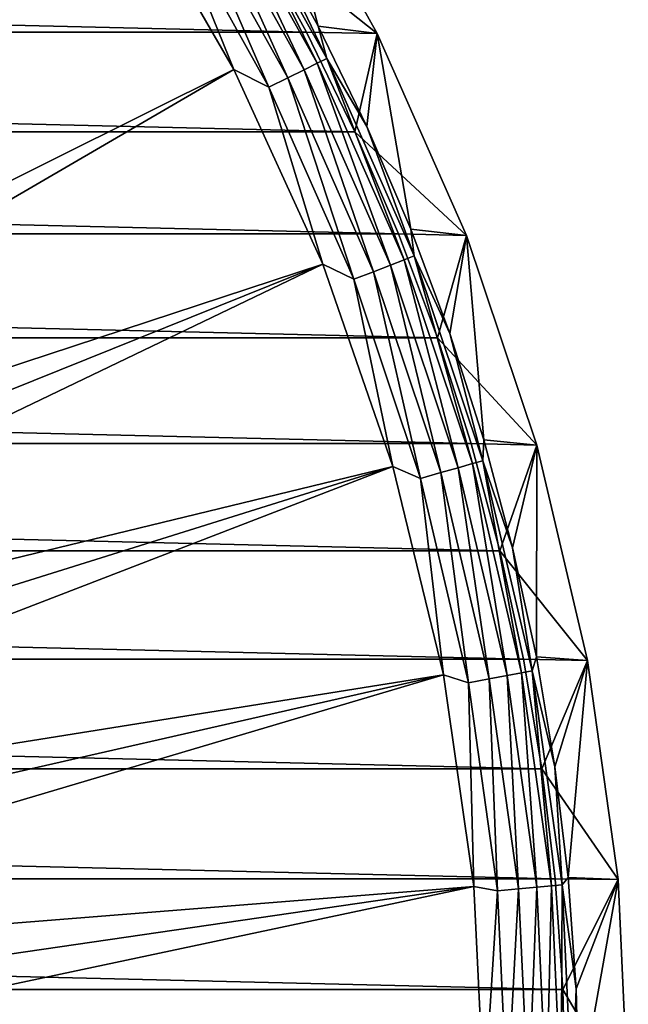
# Model space of a CAD drawing. Header units: metres. Extents: x -109 to 109, y -315 to 32.
# Tile 383 of 384: x 101 to 109, y 1 to 15. Entities that reach past the tile are written whole.
import ezdxf

# ---------------------------------------------------------------- set-up
doc = ezdxf.new("R2010")
doc.units = ezdxf.units.M
doc.layers.add('solid_K244242000C74_AAA', color=7, linetype='CONTINUOUS')

msp = doc.modelspace()

# ---------------------------------------------------------------- linework, layer by layer
at = {"layer": 'solid_K244242000C74_AAA'}
for points in [[(102.193695, 16.512268, -78.325066), (100.507759, 18.879845, -78.325066), (90.326736, 9.37479, -73.288864)], [(103.909103, 15.824654, -83.82), (104.13208, 17.109003, -83.669998), (105.592766, 14.486579, -83.669998)], [(104.063591, 15.913845, -79.857155), (104.789581, 14.584291, -79.857155), (104.13208, 17.109003, -83.669998)], [(104.789581, 14.584291, -79.857155), (105.592766, 14.486579, -83.669998), (104.13208, 17.109003, -83.669998)], [(103.484138, 16.707872, -79.521729), (103.358917, 16.630335, -79.20536), (104.778793, 14.081165, -79.20536)], [(104.910637, 14.146817, -79.521729), (104.063591, 15.913845, -79.857155), (103.484138, 16.707872, -79.521729)], [(104.910637, 14.146817, -79.521729), (103.484138, 16.707872, -79.521729), (104.778793, 14.081165, -79.20536)], [(103.358917, 16.630335, -79.20536), (103.188835, 16.52503, -78.919411), (104.599724, 13.992002, -78.919411)], [(104.778793, 14.081165, -79.20536), (103.358917, 16.630335, -79.20536), (104.599724, 13.992002, -78.919411)], [(102.193695, 16.512268, -78.325066), (90.326736, 9.37479, -73.288864), (90.813995, 8.612478, -73.288864)], [(102.193695, 16.512268, -78.325066), (90.813995, 8.612478, -73.288864), (91.259277, 7.824902, -73.288864)], [(103.646942, 13.995161, -78.325066), (102.193695, 16.512268, -78.325066), (91.259277, 7.824902, -73.288864)], [(102.736069, 16.244684, -78.472404), (102.193695, 16.512268, -78.325066), (103.646942, 13.995161, -78.325066)], [(103.188835, 16.52503, -78.919411), (102.979095, 16.395161, -78.672592), (104.378891, 13.88204, -78.672592)], [(104.599724, 13.992002, -78.919411), (103.188835, 16.52503, -78.919411), (104.378891, 13.88204, -78.672592)], [(102.979095, 16.395161, -78.672592), (102.736069, 16.244684, -78.472404), (104.123016, 13.754629, -78.472404)], [(104.378891, 13.88204, -78.672592), (102.979095, 16.395161, -78.672592), (104.123016, 13.754629, -78.472404)], [(104.123016, 13.754629, -78.472404), (102.736069, 16.244684, -78.472404), (103.646942, 13.995161, -78.325066)], [(104.910637, 14.146817, -79.521729), (104.789581, 14.584291, -79.857155), (104.063591, 15.913845, -79.857155)], [(104.631042, 14.502484, -83.82), (48.368961, 14.502484, -83.82), (49.090897, 15.824654, -83.82)], [(104.631042, 14.502484, -83.82), (49.090897, 15.824654, -83.82), (103.909103, 15.824654, -83.82)], [(104.631042, 14.502484, -83.82), (103.909103, 15.824654, -83.82), (105.592766, 14.486579, -83.669998)], [(104.789581, 14.584291, -79.857155), (105.451492, 13.221698, -79.857155), (105.592766, 14.486579, -83.669998)], [(104.910637, 14.146817, -79.521729), (105.451492, 13.221698, -79.857155), (104.789581, 14.584291, -79.857155)], [(105.289085, 13.147866, -83.82), (47.710915, 13.147866, -83.82), (48.368961, 14.502484, -83.82)], [(105.289085, 13.147866, -83.82), (48.368961, 14.502484, -83.82), (104.631042, 14.502484, -83.82)], [(105.289085, 13.147866, -83.82), (104.631042, 14.502484, -83.82), (105.592766, 14.486579, -83.669998)], [(105.289085, 13.147866, -83.82), (105.592766, 14.486579, -83.669998), (106.805328, 11.74041, -83.669998)], [(105.451492, 13.221698, -79.857155), (106.047813, 11.829154, -79.857155), (105.592766, 14.486579, -83.669998)], [(106.047813, 11.829154, -79.857155), (106.805328, 11.74041, -83.669998), (105.592766, 14.486579, -83.669998)], [(104.778793, 14.081165, -79.20536), (104.599724, 13.992002, -78.919411), (105.770874, 11.339598, -78.919411)], [(104.910637, 14.146817, -79.521729), (104.778793, 14.081165, -79.20536), (105.957405, 11.41186, -79.20536)], [(105.957405, 11.41186, -79.20536), (104.778793, 14.081165, -79.20536), (105.770874, 11.339598, -78.919411)], [(106.094749, 11.465066, -79.521729), (105.451492, 13.221698, -79.857155), (104.910637, 14.146817, -79.521729)], [(106.094749, 11.465066, -79.521729), (104.910637, 14.146817, -79.521729), (105.957405, 11.41186, -79.20536)], [(103.646942, 13.995161, -78.325066), (91.259277, 7.824902, -73.288864), (91.661263, 7.014371, -73.288864)], [(104.85434, 11.351308, -78.325066), (103.646942, 13.995161, -78.325066), (91.661263, 7.014371, -73.288864)], [(104.123016, 13.754629, -78.472404), (103.646942, 13.995161, -78.325066), (104.85434, 11.351308, -78.325066)], [(104.599724, 13.992002, -78.919411), (104.378891, 13.88204, -78.672592), (105.54084, 11.250482, -78.672592)], [(105.770874, 11.339598, -78.919411), (104.599724, 13.992002, -78.919411), (105.54084, 11.250482, -78.672592)], [(104.378891, 13.88204, -78.672592), (104.123016, 13.754629, -78.472404), (105.2743, 11.147223, -78.472404)], [(105.54084, 11.250482, -78.672592), (104.378891, 13.88204, -78.672592), (105.2743, 11.147223, -78.472404)], [(105.2743, 11.147223, -78.472404), (104.123016, 13.754629, -78.472404), (104.85434, 11.351308, -78.325066)], [(105.882225, 11.762788, -83.82), (47.117771, 11.762788, -83.82), (47.710915, 13.147866, -83.82)], [(105.882225, 11.762788, -83.82), (47.710915, 13.147866, -83.82), (105.289085, 13.147866, -83.82)], [(105.882225, 11.762788, -83.82), (105.289085, 13.147866, -83.82), (106.805328, 11.74041, -83.669998)], [(106.094749, 11.465066, -79.521729), (106.047813, 11.829154, -79.857155), (105.451492, 13.221698, -79.857155)], [(106.408623, 10.351391, -83.82), (46.591377, 10.351391, -83.82), (47.117771, 11.762788, -83.82)], [(106.408623, 10.351391, -83.82), (47.117771, 11.762788, -83.82), (105.882225, 11.762788, -83.82)], [(106.408623, 10.351391, -83.82), (105.882225, 11.762788, -83.82), (106.805328, 11.74041, -83.669998)], [(106.047813, 11.829154, -79.857155), (106.577202, 10.409813, -79.857155), (106.805328, 11.74041, -83.669998)], [(106.094749, 11.465066, -79.521729), (106.577202, 10.409813, -79.857155), (106.047813, 11.829154, -79.857155)], [(106.408623, 10.351391, -83.82), (106.805328, 11.74041, -83.669998), (107.759361, 8.89394, -83.669998)], [(106.577202, 10.409813, -79.857155), (107.038452, 8.966891, -79.857155), (106.805328, 11.74041, -83.669998)], [(107.038452, 8.966891, -79.857155), (107.759361, 8.89394, -83.669998), (106.805328, 11.74041, -83.669998)], [(105.957405, 11.41186, -79.20536), (105.770874, 11.339598, -78.919411), (106.692299, 8.590449, -78.919411)], [(106.094749, 11.465066, -79.521729), (105.957405, 11.41186, -79.20536), (106.884697, 8.645192, -79.20536)], [(106.884697, 8.645192, -79.20536), (105.957405, 11.41186, -79.20536), (106.692299, 8.590449, -78.919411)], [(107.026367, 8.685499, -79.521729), (106.577202, 10.409813, -79.857155), (106.094749, 11.465066, -79.521729)], [(107.026367, 8.685499, -79.521729), (106.094749, 11.465066, -79.521729), (106.884697, 8.645192, -79.20536)], [(104.85434, 11.351308, -78.325066), (91.661263, 7.014371, -73.288864), (92.018784, 6.183262, -73.288864)], [(104.85434, 11.351308, -78.325066), (92.018784, 6.183262, -73.288864), (92.33078, 5.334013, -73.288864)], [(105.80497, 8.604639, -78.325066), (104.85434, 11.351308, -78.325066), (92.33078, 5.334013, -73.288864)], [(105.2743, 11.147223, -78.472404), (104.85434, 11.351308, -78.325066), (105.80497, 8.604639, -78.325066)], [(105.54084, 11.250482, -78.672592), (105.2743, 11.147223, -78.472404), (106.180092, 8.444714, -78.472404)], [(105.770874, 11.339598, -78.919411), (105.54084, 11.250482, -78.672592), (106.455025, 8.522939, -78.672592)], [(106.455025, 8.522939, -78.672592), (105.54084, 11.250482, -78.672592), (106.180092, 8.444714, -78.472404)], [(106.692299, 8.590449, -78.919411), (105.770874, 11.339598, -78.919411), (106.455025, 8.522939, -78.672592)], [(106.180092, 8.444714, -78.472404), (105.2743, 11.147223, -78.472404), (105.80497, 8.604639, -78.325066)], [(106.867256, 8.916736, -83.82), (46.132748, 8.916736, -83.82), (46.591377, 10.351391, -83.82)], [(106.867256, 8.916736, -83.82), (46.591377, 10.351391, -83.82), (106.408623, 10.351391, -83.82)], [(106.867256, 8.916736, -83.82), (106.408623, 10.351391, -83.82), (107.759361, 8.89394, -83.669998)], [(107.026367, 8.685499, -79.521729), (107.038452, 8.966891, -79.857155), (106.577202, 10.409813, -79.857155)], [(107.026367, 8.685499, -79.521729), (107.430519, 7.503656, -79.857155), (107.038452, 8.966891, -79.857155)], [(107.038452, 8.966891, -79.857155), (107.430519, 7.503656, -79.857155), (107.759361, 8.89394, -83.669998)], [(107.257225, 7.461317, -83.82), (45.742775, 7.461317, -83.82), (46.132748, 8.916736, -83.82)], [(107.257225, 7.461317, -83.82), (46.132748, 8.916736, -83.82), (106.867256, 8.916736, -83.82)], [(107.257225, 7.461317, -83.82), (106.867256, 8.916736, -83.82), (107.759361, 8.89394, -83.669998)], [(107.257225, 7.461317, -83.82), (107.759361, 8.89394, -83.669998), (108.446632, 5.971843, -83.669998)], [(107.430519, 7.503656, -79.857155), (107.752525, 6.023424, -79.857155), (107.759361, 8.89394, -83.669998)], [(107.752525, 6.023424, -79.857155), (108.446632, 5.971843, -83.669998), (107.759361, 8.89394, -83.669998)], [(105.80497, 8.604639, -78.325066), (92.33078, 5.334013, -73.288864), (92.596344, 4.469115, -73.288864)], [(105.80497, 8.604639, -78.325066), (92.596344, 4.469115, -73.288864), (92.814697, 3.591108, -73.288864)], [(106.490204, 5.780039, -78.325066), (105.80497, 8.604639, -78.325066), (92.814697, 3.591108, -73.288864)], [(106.180092, 8.444714, -78.472404), (105.80497, 8.604639, -78.325066), (106.490204, 5.780039, -78.325066)], [(106.692299, 8.590449, -78.919411), (106.455025, 8.522939, -78.672592), (107.113632, 5.72268, -78.672592)], [(106.884697, 8.645192, -79.20536), (106.692299, 8.590449, -78.919411), (107.356133, 5.768011, -78.919411)], [(107.356133, 5.768011, -78.919411), (106.692299, 8.590449, -78.919411), (107.113632, 5.72268, -78.672592)], [(107.026367, 8.685499, -79.521729), (106.884697, 8.645192, -79.20536), (107.552757, 5.804767, -79.20536)], [(107.552757, 5.804767, -79.20536), (106.884697, 8.645192, -79.20536), (107.356133, 5.768011, -78.919411)], [(107.69754, 5.831831, -79.521729), (107.430519, 7.503656, -79.857155), (107.026367, 8.685499, -79.521729)], [(107.69754, 5.831831, -79.521729), (107.026367, 8.685499, -79.521729), (107.552757, 5.804767, -79.20536)], [(106.455025, 8.522939, -78.672592), (106.180092, 8.444714, -78.472404), (106.832657, 5.670157, -78.472404)], [(106.832657, 5.670157, -78.472404), (106.180092, 8.444714, -78.472404), (106.490204, 5.780039, -78.325066)], [(107.113632, 5.72268, -78.672592), (106.455025, 8.522939, -78.672592), (106.832657, 5.670157, -78.472404)], [(107.69754, 5.831831, -79.521729), (107.752525, 6.023424, -79.857155), (107.430519, 7.503656, -79.857155)], [(107.577339, 5.98969, -83.82), (45.422661, 5.98969, -83.82), (45.742775, 7.461317, -83.82)], [(107.577339, 5.98969, -83.82), (45.742775, 7.461317, -83.82), (107.257225, 7.461317, -83.82)], [(107.577339, 5.98969, -83.82), (107.257225, 7.461317, -83.82), (108.446632, 5.971843, -83.669998)], [(107.69754, 5.831831, -79.521729), (108.003731, 4.529547, -79.857155), (107.752525, 6.023424, -79.857155)], [(107.752525, 6.023424, -79.857155), (108.003731, 4.529547, -79.857155), (108.446632, 5.971843, -83.669998)], [(107.827133, 4.504362, -83.82), (45.172867, 4.504362, -83.82), (45.422661, 5.98969, -83.82)], [(107.827133, 4.504362, -83.82), (45.422661, 5.98969, -83.82), (107.577339, 5.98969, -83.82)], [(107.827133, 4.504362, -83.82), (107.577339, 5.98969, -83.82), (108.446632, 5.971843, -83.669998)], [(107.827133, 4.504362, -83.82), (108.446632, 5.971843, -83.669998), (108.861351, 2.99883, -83.669998)], [(108.003731, 4.529547, -79.857155), (108.183578, 3.02541, -79.857155), (108.446632, 5.971843, -83.669998)], [(108.183578, 3.02541, -79.857155), (108.861351, 2.99883, -83.669998), (108.446632, 5.971843, -83.669998)], [(106.490204, 5.780039, -78.325066), (92.814697, 3.591108, -73.288864), (92.985191, 2.702571, -73.288864)], [(106.490204, 5.780039, -78.325066), (92.985191, 2.702571, -73.288864), (93.107323, 1.806115, -73.288864)], [(106.903831, 2.903125, -78.325066), (106.490204, 5.780039, -78.325066), (93.107323, 1.806115, -73.288864)], [(106.832657, 5.670157, -78.472404), (106.490204, 5.780039, -78.325066), (106.903831, 2.903125, -78.325066)], [(107.356133, 5.768011, -78.919411), (107.113632, 5.72268, -78.672592), (107.511063, 2.873598, -78.672592)], [(107.552757, 5.804767, -79.20536), (107.356133, 5.768011, -78.919411), (107.756706, 2.896361, -78.919411)], [(107.756706, 2.896361, -78.919411), (107.356133, 5.768011, -78.919411), (107.511063, 2.873598, -78.672592)], [(107.69754, 5.831831, -79.521729), (107.552757, 5.804767, -79.20536), (107.955894, 2.914818, -79.20536)], [(107.955894, 2.914818, -79.20536), (107.552757, 5.804767, -79.20536), (107.756706, 2.896361, -78.919411)], [(108.102554, 2.928408, -79.521729), (108.003731, 4.529547, -79.857155), (107.69754, 5.831831, -79.521729)], [(108.102554, 2.928408, -79.521729), (107.69754, 5.831831, -79.521729), (107.955894, 2.914818, -79.20536)], [(107.113632, 5.72268, -78.672592), (106.832657, 5.670157, -78.472404), (107.22644, 2.847224, -78.472404)], [(107.22644, 2.847224, -78.472404), (106.832657, 5.670157, -78.472404), (106.903831, 2.903125, -78.325066)], [(107.511063, 2.873598, -78.672592), (107.113632, 5.72268, -78.672592), (107.22644, 2.847224, -78.472404)], [(108.005989, 3.008363, -83.82), (44.994007, 3.008363, -83.82), (45.172867, 4.504362, -83.82)], [(108.005989, 3.008363, -83.82), (45.172867, 4.504362, -83.82), (107.827133, 4.504362, -83.82)], [(108.005989, 3.008363, -83.82), (107.827133, 4.504362, -83.82), (108.861351, 2.99883, -83.669998)], [(108.102554, 2.928408, -79.521729), (108.183578, 3.02541, -79.857155), (108.003731, 4.529547, -79.857155)], [(108.113403, 1.50672, -83.82), (44.886593, 1.50672, -83.82), (44.994007, 3.008363, -83.82)], [(108.113403, 1.50672, -83.82), (44.994007, 3.008363, -83.82), (108.005989, 3.008363, -83.82)], [(108.113403, 1.50672, -83.82), (108.005989, 3.008363, -83.82), (108.861351, 2.99883, -83.669998)], [(108.102554, 2.928408, -79.521729), (108.291641, 1.51442, -79.857155), (108.183578, 3.02541, -79.857155)], [(108.113403, 1.50672, -83.82), (108.861351, 2.99883, -83.669998), (109, 0, -83.669998)], [(108.183578, 3.02541, -79.857155), (108.291641, 1.51442, -79.857155), (108.861351, 2.99883, -83.669998)], [(108.291641, 1.51442, -79.857155), (108.32769, 0, -79.857155), (108.861351, 2.99883, -83.669998)], [(108.861351, 2.99883, -83.669998), (108.32769, 0, -79.857155), (109, 0, -83.669998)], [(106.903831, 2.903125, -78.325066), (93.107323, 1.806115, -73.288864), (93.180748, 0.904376, -73.288864)], [(106.903831, 2.903125, -78.325066), (93.180748, 0.904376, -73.288864), (93.205246, 0, -73.288864)], [(106.903831, 2.903125, -78.325066), (93.205246, 0, -73.288864), (107.042114, 0, -78.325066)], [(107.22644, 2.847224, -78.472404), (106.903831, 2.903125, -78.325066), (107.042114, 0, -78.325066)], [(107.358078, 0, -78.472404), (107.22644, 2.847224, -78.472404), (107.042114, 0, -78.325066)], [(107.511063, 2.873598, -78.672592), (107.22644, 2.847224, -78.472404), (107.358078, 0, -78.472404)], [(107.643921, 0, -78.672592), (107.511063, 2.873598, -78.672592), (107.358078, 0, -78.472404)], [(107.756706, 2.896361, -78.919411), (107.511063, 2.873598, -78.672592), (107.643921, 0, -78.672592)], [(107.890617, 0, -78.919411), (107.756706, 2.896361, -78.919411), (107.643921, 0, -78.672592)], [(107.955894, 2.914818, -79.20536), (107.756706, 2.896361, -78.919411), (107.890617, 0, -78.919411)], [(108.090652, 0, -79.20536), (107.955894, 2.914818, -79.20536), (107.890617, 0, -78.919411)], [(108.102554, 2.928408, -79.521729), (107.955894, 2.914818, -79.20536), (108.090652, 0, -79.20536)], [(108.237938, 0, -79.521729), (108.102554, 2.928408, -79.521729), (108.090652, 0, -79.20536)], [(108.237938, 0, -79.521729), (108.291641, 1.51442, -79.857155), (108.102554, 2.928408, -79.521729)], [(44.886593, 1.50672, -83.82), (108.149307, 0, -83.82), (44.850693, 0, -83.82)], [(108.113403, 1.50672, -83.82), (108.149307, 0, -83.82), (44.886593, 1.50672, -83.82)], [(108.113403, 1.50672, -83.82), (109, 0, -83.669998), (108.149307, 0, -83.82)], [(108.237938, 0, -79.521729), (108.32769, 0, -79.857155), (108.291641, 1.51442, -79.857155)]]:
    msp.add_3dface(points, dxfattribs=at)

doc.saveas('drawing.dxf')
